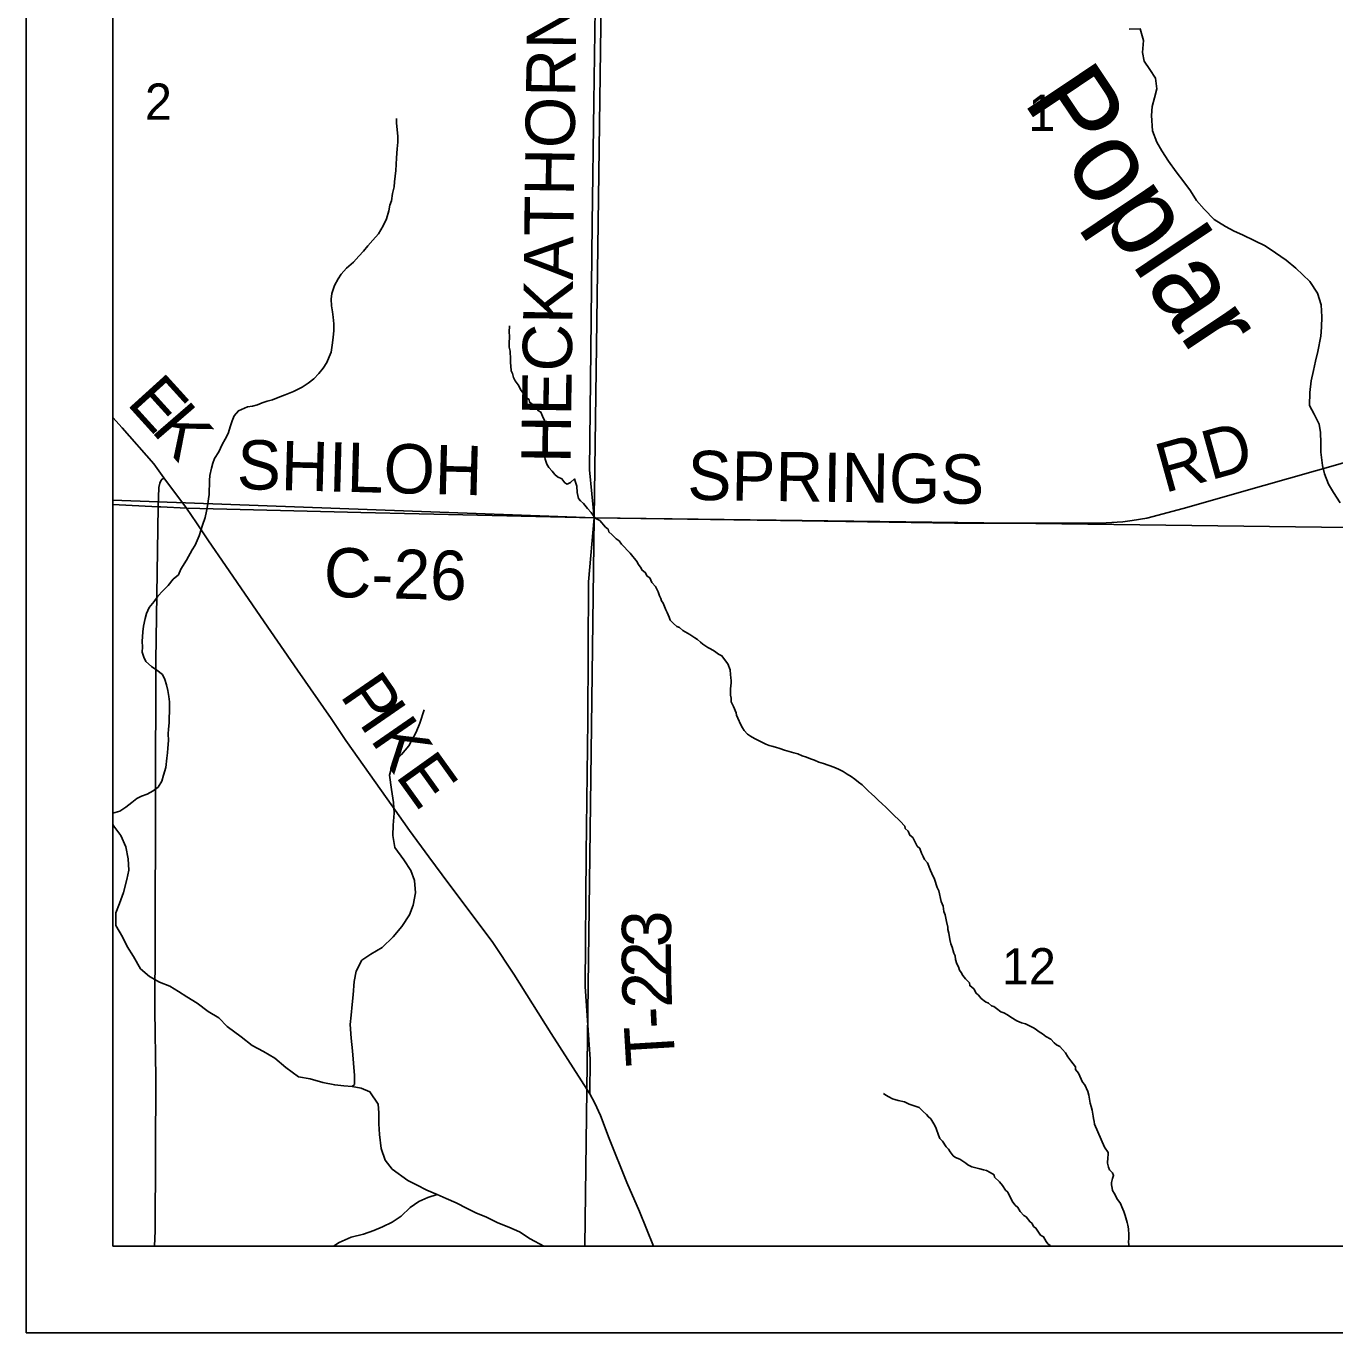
# Model space of a CAD drawing. Extents: x -209 to 4852, y 0 to 905.
# Drawn here: x 252.83 to 282.99, y 200.56 to 230.68 of the extents above; entities that cross this region are included whole.
import ezdxf

# ---------------------------------------------------------------- set-up
doc = ezdxf.new("R2010")
doc.units = 0
for name, color, linetype in [('Default', 7, 'Continuous'), ('GM_P_County_Alignment', 7, 'Continuous'), ('GM_X_County_Road', 7, 'Continuous'), ('GM_X_County_Road_Text', 7, 'Continuous'), ('GM_X_County_ROW', 7, 'Continuous'), ('GM_X_Minor_Lake_Text', 7, 'Continuous'), ('GM_X_Minor_River', 7, 'Continuous'), ('GM_X_Section_Text', 7, 'Continuous'), ('GM_X_Township_Road', 7, 'Continuous'), ('GM_X_Township_Road_Text', 7, 'Continuous'), ('SH_Data', 7, 'Continuous')]:
    doc.layers.add(name, color=color, linetype=linetype)

msp = doc.modelspace()

# ---------------------------------------------------------------- linework, layer by layer
at = {"layer": 'Default'}
msp.add_lwpolyline([(390.832, 338.559), (254.832, 338.559), (254.832, 202.559), (390.832, 202.559)], close=True, dxfattribs=at)
at = {"layer": 'GM_X_County_Road'}
for points in [[(283.114, 219.692), (282.959, 219.931), (282.849, 220.124), (282.755, 220.362), (282.706, 220.553), (282.674, 220.858), (282.671, 221.072), (282.661, 221.316), (282.634, 221.507), (282.517, 221.738), (282.407, 221.938), (282.421, 222.235), (282.449, 222.501), (282.5, 222.743), (282.55, 222.956), (282.6, 223.183), (282.668, 223.532), (282.687, 223.745), (282.692, 223.981), (282.675, 224.256), (282.597, 224.524), (282.42, 224.794), (282.092, 225.105), (281.868, 225.285), (281.628, 225.457), (281.388, 225.614), (281.148, 225.733), (280.869, 225.867), (280.674, 225.955), (280.471, 226.066), (280.216, 226.223), (279.985, 226.463), (279.807, 226.665), (279.667, 226.881), (279.512, 227.089), (279.334, 227.321), (279.157, 227.568), (279.01, 227.807), (278.892, 228.007), (278.791, 228.268), (278.768, 228.619), (278.787, 228.832), (278.837, 229.029), (278.894, 229.233), (278.861, 229.478), (278.728, 229.678), (278.596, 229.871), (278.562, 230.077), (278.583, 230.351), (278.504, 230.619), (278.254, 230.608)], [(260.607, 225.495), (260.708, 225.614), (260.825, 225.748), (260.951, 225.897), (261.061, 226.077), (261.134, 226.242), (261.191, 226.423), (261.217, 226.552), (261.25, 226.657), (261.277, 226.824), (261.311, 226.975), (261.321, 227.089), (261.351, 227.354), (261.362, 227.491), (261.365, 227.642), (261.386, 227.855), (261.397, 228.007), (261.4, 228.143), (261.37, 228.448), (261.365, 228.554)], [(254.832, 212.541), (254.992, 212.585), (255.131, 212.68), (255.27, 212.783), (255.379, 212.88), (255.494, 212.93), (255.624, 212.98), (255.762, 213.053), (255.878, 213.141), (255.958, 213.276), (255.999, 213.412), (256.049, 213.593), (256.077, 213.806), (256.088, 213.927), (256.098, 214.033), (256.11, 214.215), (256.106, 214.368), (256.116, 214.474), (256.127, 214.618), (256.137, 214.998), (256.132, 215.105), (256.12, 215.227), (256.1, 215.364), (256.066, 215.494), (256.031, 215.617), (255.973, 215.732), (255.846, 215.834), (255.72, 215.921), (255.593, 216.031), (255.543, 216.138), (255.508, 216.253), (255.511, 216.375), (255.506, 216.497), (255.519, 216.717), (255.538, 216.846), (255.573, 217.027), (255.606, 217.141), (255.67, 217.276), (255.779, 217.418), (255.866, 217.537), (255.983, 217.664), (256.107, 217.79), (256.217, 217.932), (256.341, 218.035), (256.397, 218.163), (256.524, 218.373), (256.659, 218.605), (256.73, 218.718), (256.818, 218.928), (256.9, 219.177), (256.958, 219.351), (256.992, 219.502), (257.019, 219.669), (257.037, 219.782), (257.047, 219.888), (257.055, 220.208), (257.065, 220.321), (257.1, 220.495), (257.133, 220.609), (257.173, 220.714), (257.276, 220.871), (257.348, 221.037), (257.42, 221.157), (257.484, 221.292), (257.541, 221.465), (257.582, 221.586), (257.623, 221.699), (257.724, 221.811), (257.931, 221.904), (258.045, 221.924), (258.16, 221.952), (258.275, 221.995), (258.39, 222.038), (258.512, 222.065), (258.68, 222.137), (258.803, 222.179), (258.994, 222.258), (259.194, 222.36), (259.333, 222.448), (259.464, 222.551), (259.581, 222.67), (259.675, 222.797), (259.762, 222.931), (259.818, 223.059), (259.859, 223.165), (259.886, 223.324), (259.905, 223.506), (259.924, 223.665), (259.921, 223.817), (259.909, 223.969), (259.89, 224.099), (259.87, 224.236), (259.859, 224.388), (259.877, 224.517), (259.942, 224.706), (260.022, 224.856), (260.093, 224.96), (260.218, 225.102), (260.373, 225.242), (260.498, 225.376), (260.607, 225.495)], [(264.833, 220.586), (264.79, 220.702), (264.777, 220.778), (264.771, 220.854), (264.766, 220.938), (264.775, 221.014), (264.784, 221.074), (264.793, 221.127), (264.804, 221.264), (264.799, 221.363), (264.801, 221.431), (264.782, 221.591), (264.731, 221.691), (264.695, 221.784), (264.643, 221.815), (264.54, 221.939), (264.436, 222.01), (264.422, 222.072), (264.362, 222.111), (264.296, 222.212), (264.237, 222.281), (264.172, 222.412), (264.099, 222.505), (264.063, 222.582), (264.042, 222.674), (264.013, 222.735), (264.001, 222.85), (263.995, 222.918), (263.997, 223.002), (263.987, 223.185), (263.966, 223.284), (263.961, 223.36), (263.962, 223.421), (263.971, 223.474), (263.972, 223.535), (263.967, 223.626), (263.971, 223.77)], [(271.555, 213.553), (271.45, 213.601), (271.209, 213.683), (271.104, 213.716), (270.999, 213.757), (270.908, 213.789), (270.818, 213.83), (270.72, 213.862), (270.615, 213.903), (270.525, 213.928), (270.419, 213.961), (270.306, 213.994), (270.201, 214.027), (270.103, 214.06), (270.02, 214.085), (269.953, 214.102), (269.877, 214.127), (269.713, 214.214), (269.615, 214.262), (269.525, 214.31), (269.458, 214.358), (269.377, 214.443), (269.34, 214.505), (269.304, 214.574), (269.232, 214.728), (269.204, 214.797), (269.197, 214.851), (269.133, 214.997), (269.082, 215.105), (269.077, 215.189), (269.063, 215.257), (269.067, 215.402), (269.078, 215.546), (269.079, 215.599), (269.073, 215.66), (269.067, 215.736), (269.055, 215.843), (269.005, 215.981), (268.924, 216.082), (268.866, 216.167), (268.791, 216.2), (268.694, 216.27), (268.604, 216.326), (268.544, 216.358), (268.425, 216.437), (268.373, 216.484), (268.306, 216.539), (268.246, 216.578), (268.194, 216.61), (268.127, 216.657), (267.97, 216.752), (267.888, 216.815), (267.828, 216.839), (267.754, 216.91), (267.672, 216.988), (267.651, 217.057), (267.608, 217.164), (267.572, 217.226), (267.515, 217.38), (267.478, 217.434), (267.457, 217.487), (267.428, 217.549), (267.4, 217.641), (267.335, 217.764), (267.254, 217.858), (267.203, 217.965), (267.144, 218.005), (267.1, 218.09), (267.033, 218.137), (266.989, 218.206), (266.938, 218.276), (266.916, 218.33), (266.754, 218.532), (266.555, 218.742), (266.496, 218.819), (266.429, 218.859), (266.34, 218.952), (266.258, 219.023), (266.245, 219.084), (266.185, 219.131), (266.052, 219.286), (265.948, 219.342), (265.911, 219.396), (265.852, 219.466), (265.771, 219.56), (265.675, 219.676), (265.608, 219.738), (265.564, 219.793), (265.53, 219.93), (265.526, 220.075), (265.49, 220.167), (265.469, 220.244), (265.376, 220.162), (265.299, 220.126), (265.247, 220.15), (265.181, 220.243), (265.076, 220.291), (265.016, 220.346), (264.958, 220.424), (264.876, 220.509), (264.833, 220.586)], [(260.347, 206.235), (260.401, 206.287), (260.398, 206.493), (260.35, 207.058), (260.319, 207.348), (260.303, 207.668), (260.323, 207.88), (260.344, 208.131), (260.371, 208.351), (260.394, 208.656), (260.437, 208.898), (260.572, 209.147), (260.773, 209.287), (261.035, 209.441), (261.291, 209.687), (261.487, 209.926), (261.668, 210.196), (261.749, 210.416), (261.808, 210.704), (261.784, 210.986), (261.698, 211.216), (261.536, 211.463), (261.33, 211.75), (261.283, 212.025), (261.288, 212.261), (261.31, 212.542), (261.3, 212.786), (261.253, 213.084), (261.208, 213.412), (261.274, 213.67), (261.485, 213.894), (261.649, 214.088), (261.823, 214.404), (261.904, 214.615), (262.002, 214.918)], [(277.683, 204.842), (277.452, 205.367), (277.446, 205.428), (277.432, 205.497), (277.426, 205.55), (277.399, 205.695), (277.379, 205.78), (277.358, 205.856), (277.324, 206.04), (277.304, 206.124), (277.232, 206.278), (277.18, 206.34), (277.144, 206.409), (277.086, 206.547), (277.02, 206.633), (277.014, 206.694), (276.911, 206.833), (276.838, 206.919), (276.787, 207.011), (276.713, 207.089), (276.654, 207.159), (276.579, 207.199), (276.527, 207.246), (276.446, 207.331), (276.333, 207.387), (276.259, 207.45), (276.177, 207.498), (276.117, 207.545), (276.065, 207.584), (275.99, 207.617), (275.863, 207.681), (275.772, 207.706), (275.667, 207.754), (275.525, 207.833), (275.451, 207.888), (275.361, 207.936), (275.293, 207.961), (275.196, 208.032), (275.137, 208.079), (275.084, 208.095), (275.01, 208.158), (274.942, 208.19), (274.846, 208.269), (274.779, 208.346), (274.727, 208.386), (274.676, 208.486), (274.58, 208.564), (274.574, 208.625), (274.485, 208.719), (274.419, 208.796), (274.382, 208.866), (274.346, 208.92), (274.317, 208.997), (274.281, 209.066), (274.253, 209.165), (274.24, 209.25), (274.211, 209.311), (274.177, 209.449), (274.141, 209.526), (274.12, 209.625), (274.094, 209.77), (274.073, 209.855), (274.074, 209.908), (274.047, 210.038), (274.013, 210.191), (273.985, 210.275), (273.965, 210.397), (273.922, 210.505), (273.868, 210.75), (273.832, 210.827), (273.768, 211.018), (273.703, 211.149), (273.674, 211.218), (273.603, 211.395), (273.537, 211.473), (273.508, 211.542), (273.464, 211.619), (273.429, 211.727), (273.37, 211.781), (273.326, 211.851), (273.268, 211.974), (273.201, 212.029), (273.158, 212.121), (273.091, 212.184), (273.085, 212.237), (272.974, 212.354), (272.804, 212.518), (272.73, 212.596), (272.648, 212.674), (272.559, 212.752), (272.47, 212.838), (272.389, 212.916), (272.315, 212.986), (272.248, 213.049), (272.1, 213.189), (272.018, 213.252), (271.929, 213.323), (271.847, 213.386), (271.757, 213.441), (271.66, 213.497), (271.555, 213.553)], [(260.976, 205.133), (260.959, 205.377), (260.957, 205.628), (260.946, 205.834), (260.755, 206.112), (260.551, 206.2), (260.347, 206.235), (260.15, 206.255), (259.945, 206.275), (259.672, 206.326), (259.378, 206.416), (259.105, 206.46), (258.813, 206.672), (258.567, 206.891), (258.304, 207.041), (258.041, 207.184), (257.787, 207.38), (257.465, 207.623), (257.272, 207.817), (257.024, 207.967), (256.77, 208.156), (256.538, 208.305), (256.343, 208.431), (256.14, 208.55), (255.906, 208.639), (255.674, 208.773), (255.465, 208.953), (255.304, 209.231), (255.157, 209.462), (255.055, 209.685), (254.902, 209.947), (254.901, 210.244), (254.981, 210.456), (255.079, 210.713), (255.154, 211.008), (255.197, 211.228), (255.18, 211.487), (255.132, 211.762), (255.017, 212.024), (254.854, 212.24), (254.832, 212.276)], [(276.439, 202.559), (276.434, 202.571), (276.382, 202.61), (276.338, 202.665), (276.28, 202.773), (276.213, 202.812), (276.147, 202.905), (276.103, 202.975), (276.051, 203.014), (276.014, 203.076), (275.962, 203.123), (275.882, 203.231), (275.829, 203.263), (275.741, 203.356), (275.69, 203.449), (275.623, 203.504), (275.571, 203.573), (275.499, 203.72), (275.456, 203.804), (275.404, 203.851), (275.331, 203.959), (275.264, 204.037), (275.153, 204.146), (275.139, 204.2), (275.05, 204.255), (274.967, 204.303), (274.899, 204.32), (274.809, 204.337), (274.628, 204.387), (274.538, 204.435), (274.486, 204.467), (274.352, 204.562), (274.254, 204.602), (274.194, 204.641), (274.128, 204.734), (274.092, 204.796), (274.032, 204.843), (273.952, 204.974), (273.893, 205.037), (273.857, 205.114), (273.808, 205.267), (273.772, 205.336), (273.684, 205.491), (273.625, 205.538), (273.581, 205.592), (273.506, 205.662), (273.41, 205.756), (273.275, 205.797), (273.184, 205.83), (273.072, 205.886), (272.929, 205.912), (272.853, 205.937), (272.801, 205.954), (272.718, 206.001), (272.643, 206.041), (272.591, 206.073)], [(264.763, 202.559), (264.451, 202.728), (264.203, 202.886), (263.955, 202.998), (263.706, 203.094), (263.443, 203.222), (263.194, 203.326), (262.999, 203.429), (262.743, 203.557), (262.509, 203.653), (262.306, 203.749), (262.065, 203.846), (261.825, 203.973), (261.629, 204.068), (261.27, 204.335), (261.107, 204.536), (261.015, 204.812), (260.976, 205.133)], [(277.683, 204.842), (277.768, 204.718), (277.767, 204.665), (277.759, 204.597), (277.756, 204.467), (277.777, 204.375), (277.799, 204.314), (277.866, 204.244), (277.895, 204.183), (277.871, 204.115), (277.846, 204.024), (277.845, 203.971), (277.859, 203.894), (277.873, 203.841), (277.91, 203.779), (277.94, 203.725), (277.969, 203.656), (278.05, 203.54), (278.087, 203.464), (278.13, 203.356), (278.159, 203.264), (278.195, 203.157), (278.209, 203.104), (278.223, 203.042), (278.237, 202.958), (278.249, 202.821), (278.247, 202.722), (278.239, 202.669), (278.244, 202.57), (278.247, 202.559)], [(262.306, 203.749), (262.088, 203.678), (261.88, 203.585), (261.685, 203.447), (261.473, 203.247), (261.27, 203.109), (261.046, 203.001), (260.845, 202.916), (260.606, 202.832), (260.321, 202.764), (260.043, 202.643), (259.916, 202.559)]]:
    msp.add_lwpolyline(points, dxfattribs=at)
at = {"layer": 'GM_X_County_Road_Text'}
for points in [[(254.832, 221.657), (255.045, 221.418), (255.771, 220.595), (256.006, 220.272), (256.531, 219.573), (256.758, 219.232)], [(256.531, 219.573), (260.545, 219.473), (265.925, 219.343), (270.216, 219.283), (274.224, 219.222), (277.356, 219.221), (277.725, 219.228), (278.105, 219.256), (278.319, 219.283), (278.664, 219.341), (279.498, 219.558), (281.355, 220.095), (283.118, 220.588), (284.161, 220.916), (284.283, 220.945), (284.385, 220.968), (284.494, 220.979), (286.314, 221.003)], [(255.875, 219.6), (255.892, 220.047), (255.912, 220.149), (255.947, 220.214), (256.006, 220.272)], [(255.789, 202.559), (255.804, 202.912), (255.823, 206.441), (255.801, 207.992), (255.805, 209.623), (255.824, 216.061), (255.875, 219.6)], [(256.758, 219.232), (257.034, 218.817), (257.424, 218.244), (258.318, 216.949), (259.082, 215.836), (259.863, 214.721), (260.203, 214.217), (261.283, 212.683), (261.669, 212.142), (262.111, 211.528), (262.573, 210.907), (262.993, 210.348), (263.589, 209.559), (264.072, 208.83), (264.935, 207.457), (265.824, 206.068), (265.938, 205.855), (266.071, 205.566), (266.266, 205.038), (266.679, 204.025), (266.971, 203.355), (267.291, 202.559)]]:
    msp.add_lwpolyline(points, dxfattribs=at)
at = {"layer": 'GM_X_County_ROW'}
for points in [[(265.824, 206.068), (265.827, 206.867), (265.716, 208.541), (265.742, 211.6), (265.777, 214.674), (265.79, 217.869), (265.925, 219.343), (265.817, 220.455), (265.846, 223.201), (265.877, 226.128), (265.915, 228.925), (265.95, 231.623), (265.992, 233.007)], [(254.832, 219.653), (255.875, 219.6), (255.935, 219.598)], [(255.935, 219.598), (256.531, 219.573)]]:
    msp.add_lwpolyline(points, dxfattribs=at)
at = {"layer": 'GM_X_Minor_Lake_Text'}
msp.add_lwpolyline([(254.832, 238.66), (254.832, 202.559), (286.061, 202.559), (286.17, 209.855), (286.301, 219.918), (286.314, 221.003), (286.594, 238.536), (266.056, 238.553), (265.091, 238.636), (257.84, 238.598)], close=True, dxfattribs=at)
at = {"layer": 'GM_X_Minor_River'}
for points in [[(254.832, 238.664), (254.832, 219.751), (265.925, 219.346), (266.181, 238.644), (265.143, 238.636)], [(266.181, 238.644), (286.611, 238.471), (286.314, 219.91), (286.282, 219.085), (265.925, 219.346)], [(254.832, 219.751), (254.832, 202.559), (265.71, 202.559), (265.925, 219.346)], [(265.71, 202.559), (286.068, 202.559), (286.282, 219.085), (265.925, 219.346)]]:
    msp.add_lwpolyline(points, close=True, dxfattribs=at)
at = {"layer": 'SH_Data'}
for p, q in [((252.832, 340.559), (252.832, 200.559)), ((254.832, 338.559), (254.832, 202.559)), ((254.832, 202.559), (390.832, 202.559)), ((254.832, 202.559), (254.832, 202.559)), ((252.832, 200.559), (392.832, 200.559))]:
    msp.add_line(p, q, dxfattribs=at)

# ---------------------------------------------------------------- texts
at = {"layer": 'GM_P_County_Alignment'}
for s, height, rotation, p in [('E', 1.136, 312.1927, (255.127, 221.979)), ('K', 1.136, 310.8518, (255.693, 221.355)), ('RD', 1.1364, 15.5498, (279.068, 219.915)), ('SHILOH', 1.1364, 358.5074, (257.679, 220.012)), ('SPRINGS', 1.1364, 359.1883, (268.067, 219.762)), ('C-26', 1.1364, 358.6227, (259.682, 217.525)), ('P', 1.136, 304.6324, (260.045, 215.252)), ('I', 1.136, 304.6307, (260.481, 214.621)), ('K', 1.136, 304.6605, (260.746, 214.237)), ('E', 1.136, 305.5702, (261.326, 213.398))]:
    msp.add_text(s, height=height, rotation=rotation, dxfattribs=at).set_placement(p)
at = {"layer": 'GM_X_Section_Text'}
msp.add_text('Poplar ', height=1.8949, rotation=303.7763, dxfattribs=at).set_placement((275.789, 228.949))
at = {"layer": 'GM_X_Township_Road'}
for s, height, rotation, p in [('HECKATHORN RD', 1.13636, 89.2734, (265.38, 220.602)), ('3', 1.136, 89.5056, (267.693, 209.445)), ('2', 1.136, 90.497, (267.7, 208.75)), ('2', 1.136, 91.8374, (267.722, 208.057)), ('-', 1.136, 92.9404, (267.746, 207.597)), ('T', 1.136, 93.4264, (267.796, 206.751))]:
    msp.add_text(s, height=height, rotation=rotation, dxfattribs=at).set_placement(p)
at = {"layer": 'GM_X_Township_Road_Text'}
for s, height, p in [('2', 0.837, (255.569, 228.522)), ('1', 0.837, (275.927, 228.266)), ('12', 0.8371, (275.319, 208.589))]:
    msp.add_text(s, height=height, rotation=0, dxfattribs=at).set_placement(p)

doc.saveas('drawing.dxf')
